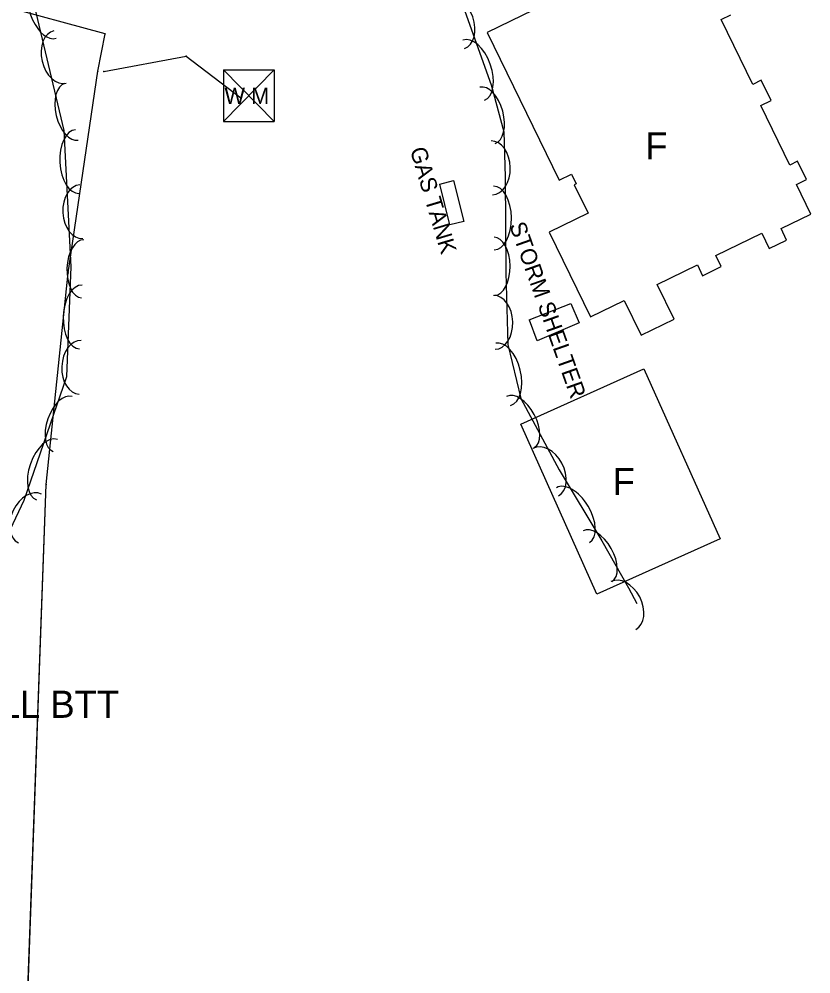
# Model space of a CAD drawing. Extents: x 954793 to 988390, y 1867850 to 1924428.
# Drawn here: x 961374.7 to 961520.3, y 1906452 to 1906627.7 of the extents above; entities that cross this region are included whole.
import ezdxf

# ---------------------------------------------------------------- set-up
doc = ezdxf.new("R2010")
doc.units = 0
for name, color, linetype in [('S_BUILDING', 7, 'Continuous'), ('S_BUILDING_ANNOT', 7, 'Continuous'), ('S_MISC_STRUCTURES', 7, 'Continuous'), ('S_MISC_STRUCTURES_ANNOT', 7, 'Continuous'), ('S_SIDE_DRAIN_ANNOT', 7, 'Continuous'), ('S_TANK', 7, 'Continuous'), ('S_TANK_ANNOT', 7, 'Continuous'), ('S_TREE', 7, 'Continuous'), ('S_UTL_PT_SYM', 7, 'Continuous'), ('S_WATER_UTILITIES', 7, 'Continuous')]:
    doc.layers.add(name, color=color, linetype=linetype)

msp = doc.modelspace()

# ---------------------------------------------------------------- linework, layer by layer
at = {"layer": 'S_BUILDING'}
msp.add_lwpolyline([(961486.3, 1906637.68), (961460.78, 1906625.22), (961474.04, 1906598.05), (961476.27, 1906599.14), (961477.14, 1906597.36), (961476.79, 1906597.19), (961479.33, 1906591.99), (961472.18, 1906588.49), (961479.8, 1906572.88), (961486, 1906575.91), (961489.12, 1906569.52), (961495.17, 1906572.48), (961492.06, 1906578.85), (961499.45, 1906582.45), (961500.41, 1906580.48), (961503.84, 1906582.16), (961502.84, 1906584.22), (961511.27, 1906588.33), (961512.67, 1906585.47), (961515.86, 1906587.03), (961514.84, 1906589.13), (961520.32, 1906591.81), (961517.65, 1906597.28), (961519.5, 1906598.18), (961517.87, 1906601.52), (961516.45, 1906600.82), (961511.09, 1906611.8), (961512.99, 1906612.73), (961511.19, 1906616.43), (961509.65, 1906615.68), (961503.83, 1906627.6), (961505.61, 1906628.47)], dxfattribs=at)
msp.add_lwpolyline([(961489.59, 1906563.31), (961503.61, 1906532.06), (961480.96, 1906521.89), (961466.94, 1906553.14)], close=True, dxfattribs=at)
at = {"layer": 'S_MISC_STRUCTURES'}
msp.add_lwpolyline([(961468.47, 1906572.37), (961476.18, 1906575.39), (961477.68, 1906571.83), (961470, 1906568.48), (961468.55, 1906572.27)], dxfattribs=at)
at = {"layer": 'S_TANK'}
msp.add_lwpolyline([(961453.92, 1906589.82), (961452.05, 1906597.33), (961454.61, 1906597.97), (961456.48, 1906590.46)], close=True, dxfattribs=at)
at = {"layer": 'S_TREE'}
for points in [[(961513.16, 1906630.63), (961463.36, 1906707.21), (961457.7, 1906717.56), (961451.98, 1906718.39), (961445.7, 1906708.83), (961443.75, 1906687.02), (961443.3, 1906668.85), (961447.38, 1906651.73), (961454.8, 1906634.35), (961461.51, 1906615.62), (961463.86, 1906606.93), (961464.06, 1906598.67), (961464.22, 1906581.05), (961464.58, 1906567.79), (961466.97, 1906557.88), (961474.04, 1906544.73), (961481.89, 1906531.72), (961486.79, 1906523.07), (961488.32, 1906520.14)], [(961364.03, 1906514.71), (961375.64, 1906539.17), (961383.47, 1906561.96), (961384.27, 1906582.09), (961382.95, 1906607.19), (961377.82, 1906628.91), (961371.21, 1906650.81)]]:
    msp.add_lwpolyline(points, dxfattribs=at)
for centre, major_axis, ratio, start_param in [((961379.77, 1906629.78), (1.7, -5.62), 0.55008, 3.618284), ((961454.93, 1906626.93), (-1.67, 4.67), 0.685311, 3.141593), ((961382.21, 1906620.71), (1.14, -4.82), 0.685311, 3.141593), ((961458.29, 1906618.3), (-1.98, 5.53), 0.55008, 3.141593), ((961384.32, 1906610.62), (1.23, -5.2), 0.540699, 3.141593), ((961460.84, 1906609.98), (-1.4, 5.16), 0.540699, 3.141593), ((961385.38, 1906601.47), (0.31, -5.86), 0.55008, 3.141593), ((961461.64, 1906600.31), (-0.12, 4.95), 0.685311, 3.141593), ((961386.12, 1906592.24), (0.26, -4.95), 0.685311, 3.141593), ((961462.01, 1906591.09), (-0.05, 5.87), 0.55008, 3.141593), ((961386.37, 1906581.74), (-0.21, -5.34), 0.540699, 3.141593), ((961462.09, 1906582.22), (-0.05, 5.35), 0.540699, 3.141593), ((961386.02, 1906572.88), (-0.23, -5.86), 0.55008, 3.141593), ((961462.09, 1906571.88), (-0.13, 4.95), 0.685311, 3.141593), ((961385.92, 1906563.62), (-0.2, -4.95), 0.685311, 3.141593), ((961463.72, 1906562.33), (-1.37, 5.71), 0.55008, 3.141593), ((961382.7, 1906553.18), (-1.74, -5.06), 0.540699, 3.141593), ((961466.89, 1906553.55), (-2.53, 4.71), 0.540699, 3.141593), ((961379.81, 1906544.8), (-1.91, -5.55), 0.55008, 3.141593), ((961471.54, 1906544.35), (-2.35, 4.36), 0.685311, 3.141593), ((961476.57, 1906536.43), (-3.03, 5.03), 0.55008, 3.141593), ((961376.68, 1906535.82), (-2.12, -4.48), 0.685311, 3.141593), ((961481.07, 1906528.86), (-2.64, 4.65), 0.540699, 3.141593), ((961485.82, 1906519.8), (-2.29, 4.39), 0.685311, 3.141593)]:
    msp.add_ellipse(centre, major_axis=major_axis, ratio=ratio, start_param=start_param, end_param=6.283185, dxfattribs=at)
at = {"layer": 'S_UTL_PT_SYM'}
for points in [[(961390.5, 1906624.95), (961390.49, 1906624.9), (961390.5, 1906624.95), (961390.55, 1906624.94), (961390.5, 1906624.95), (961390.51, 1906625), (961390.5, 1906624.95), (961390.45, 1906624.97)], [(961390.5, 1906624.95), (961390.49, 1906624.9), (961390.5, 1906624.95), (961390.55, 1906624.94), (961390.5, 1906624.95), (961390.51, 1906625), (961390.5, 1906624.95), (961390.45, 1906624.97)], [(961405.41, 1906620.89), (961405.44, 1906620.93), (961405.41, 1906620.89), (961405.37, 1906620.92), (961405.41, 1906620.89), (961405.38, 1906620.85), (961405.41, 1906620.89), (961405.45, 1906620.86)], [(961405.41, 1906620.89), (961405.44, 1906620.93), (961405.41, 1906620.89), (961405.37, 1906620.92), (961405.41, 1906620.89), (961405.38, 1906620.85), (961405.41, 1906620.89), (961405.45, 1906620.86)], [(961389.19, 1906618.08), (961389.14, 1906618.09), (961389.19, 1906618.08), (961389.18, 1906618.03), (961389.19, 1906618.08), (961389.24, 1906618.07), (961389.19, 1906618.08), (961389.2, 1906618.13)], [(961389.19, 1906618.08), (961389.14, 1906618.09), (961389.19, 1906618.08), (961389.18, 1906618.03), (961389.19, 1906618.08), (961389.24, 1906618.07), (961389.19, 1906618.08), (961389.2, 1906618.13)], [(961390.27, 1906618.06), (961390.26, 1906618.11), (961390.27, 1906618.06), (961390.22, 1906618.05), (961390.27, 1906618.06), (961390.28, 1906618.01), (961390.27, 1906618.06), (961390.32, 1906618.07)], [(961390.27, 1906618.06), (961390.26, 1906618.11), (961390.27, 1906618.06), (961390.22, 1906618.05), (961390.27, 1906618.06), (961390.28, 1906618.01), (961390.27, 1906618.06), (961390.32, 1906618.07)], [(961415.45, 1906613.22), (961415.48, 1906613.26), (961415.45, 1906613.22), (961415.41, 1906613.25), (961415.45, 1906613.22), (961415.42, 1906613.18), (961415.45, 1906613.22), (961415.49, 1906613.19)], [(961415.45, 1906613.22), (961415.48, 1906613.26), (961415.45, 1906613.22), (961415.41, 1906613.25), (961415.45, 1906613.22), (961415.42, 1906613.18), (961415.45, 1906613.22), (961415.49, 1906613.19)], [(961383.73, 1906581.01), (961383.68, 1906581.01), (961383.73, 1906581.01), (961383.72, 1906580.96), (961383.73, 1906581.01), (961383.78, 1906581), (961383.73, 1906581.01), (961383.73, 1906581.06)], [(961383.73, 1906581.01), (961383.68, 1906581.01), (961383.73, 1906581.01), (961383.72, 1906580.96), (961383.73, 1906581.01), (961383.78, 1906581), (961383.73, 1906581.01), (961383.73, 1906581.06)], [(961379.64, 1906542.05), (961379.6, 1906542.05), (961379.64, 1906542.05), (961379.64, 1906542), (961379.64, 1906542.05), (961379.69, 1906542.04), (961379.64, 1906542.05), (961379.65, 1906542.1)], [(961379.64, 1906542.05), (961379.6, 1906542.05), (961379.64, 1906542.05), (961379.64, 1906542), (961379.64, 1906542.05), (961379.69, 1906542.04), (961379.64, 1906542.05), (961379.65, 1906542.1)]]:
    msp.add_lwpolyline(points, close=True, dxfattribs=at)
for points in [[(961390.5, 1906624.95), (961390.5, 1906625), (961390.5, 1906624.95), (961390.45, 1906624.95), (961390.5, 1906624.95), (961390.5, 1906624.9), (961390.5, 1906624.95), (961390.55, 1906624.95)], [(961405.41, 1906620.89), (961405.41, 1906620.94), (961405.41, 1906620.89), (961405.36, 1906620.89), (961405.41, 1906620.89), (961405.41, 1906620.84), (961405.41, 1906620.89), (961405.46, 1906620.89)], [(961389.19, 1906618.08), (961389.19, 1906618.13), (961389.19, 1906618.08), (961389.14, 1906618.08), (961389.19, 1906618.08), (961389.19, 1906618.03), (961389.19, 1906618.08), (961389.24, 1906618.08)], [(961390.27, 1906618.06), (961390.27, 1906618.11), (961390.27, 1906618.06), (961390.22, 1906618.06), (961390.27, 1906618.06), (961390.27, 1906618.01), (961390.27, 1906618.06), (961390.32, 1906618.06)], [(961415.45, 1906613.22), (961415.45, 1906613.27), (961415.45, 1906613.22), (961415.4, 1906613.22), (961415.45, 1906613.22), (961415.45, 1906613.17), (961415.45, 1906613.22), (961415.5, 1906613.22)], [(961383.73, 1906581.01), (961383.73, 1906581.06), (961383.73, 1906581.01), (961383.68, 1906581.01), (961383.73, 1906581.01), (961383.73, 1906580.96), (961383.73, 1906581.01), (961383.78, 1906581.01)], [(961379.64, 1906542.05), (961379.64, 1906542.1), (961379.64, 1906542.05), (961379.59, 1906542.05), (961379.64, 1906542.05), (961379.64, 1906542), (961379.64, 1906542.05), (961379.69, 1906542.05)]]:
    msp.add_lwpolyline(points, dxfattribs=at)
at = {"layer": 'S_WATER_UTILITIES'}
for p, q in [((961390.5, 1906624.95), (961371, 1906630.25)), ((961389.19, 1906618.08), (961390.5, 1906624.95)), ((961390.27, 1906618.06), (961405.41, 1906620.89)), ((961405.41, 1906620.89), (961415.45, 1906613.22)), ((961383.73, 1906581.01), (961389.19, 1906618.08)), ((961412.25, 1906618.33), (961421.59, 1906618.33)), ((961412.25, 1906618.33), (961412.25, 1906608.83)), ((961412.25, 1906618.33), (961421.59, 1906608.83)), ((961421.59, 1906618.33), (961412.25, 1906608.83)), ((961421.59, 1906618.33), (961421.59, 1906608.83)), ((961412.25, 1906608.83), (961421.59, 1906608.83)), ((961379.64, 1906542.05), (961383.73, 1906581.01)), ((961375.39, 1906423.95), (961379.64, 1906542.05))]:
    msp.add_line(p, q, dxfattribs=at)
for points in [[(961294.67, 1906268.34), (961326.07, 1906306.57), (961356.32, 1906361.61), (961375.39, 1906423.95), (961379.64, 1906542.05), (961383.73, 1906581.01), (961389.19, 1906618.08), (961390.5, 1906624.95), (961371, 1906630.25), (961374.35, 1906647.04), (961391.98, 1906702.43), (961403.29, 1906729.43), (961424.18, 1906764.72), (961463.28, 1906791.93)], [(961294.67, 1906268.34), (961326.07, 1906306.57), (961356.32, 1906361.61), (961375.39, 1906423.95), (961379.64, 1906542.05), (961383.73, 1906581.01), (961389.19, 1906618.08), (961390.5, 1906624.95), (961371, 1906630.25), (961374.35, 1906647.04), (961391.98, 1906702.43), (961403.29, 1906729.43), (961424.18, 1906764.72), (961463.28, 1906791.93)], [(961390.27, 1906618.06), (961405.41, 1906620.89), (961415.45, 1906613.22)], [(961390.27, 1906618.06), (961405.41, 1906620.89), (961415.45, 1906613.22)]]:
    msp.add_lwpolyline(points, dxfattribs=at)

# ---------------------------------------------------------------- texts
at = {"layer": 'S_BUILDING_ANNOT'}
for p in [(961489.88, 1906601.88), (961483.84, 1906540.1)]:
    msp.add_text('F', height=5, dxfattribs=at).set_placement(p)
at = {"layer": 'S_MISC_STRUCTURES_ANNOT'}
msp.add_text('STORM SHELTER', height=3.0002, rotation=289.5164, dxfattribs=at).set_placement((961464.82, 1906589.76))
at = {"layer": 'S_SIDE_DRAIN_ANNOT'}
msp.add_text('DI:18" TY:METAL CN:100%FILL BTT', height=5, dxfattribs=at).set_placement((961281.82, 1906499.13))
at = {"layer": 'S_TANK_ANNOT'}
msp.add_text('GAS TANK', height=3, rotation=286.6272, dxfattribs=at).set_placement((961446.54, 1906603.65))
at = {"layer": 'S_WATER_UTILITIES'}
msp.add_text('W M', height=3, rotation=360, dxfattribs=at).set_placement((961412.45, 1906612.09))

doc.saveas('drawing.dxf')
